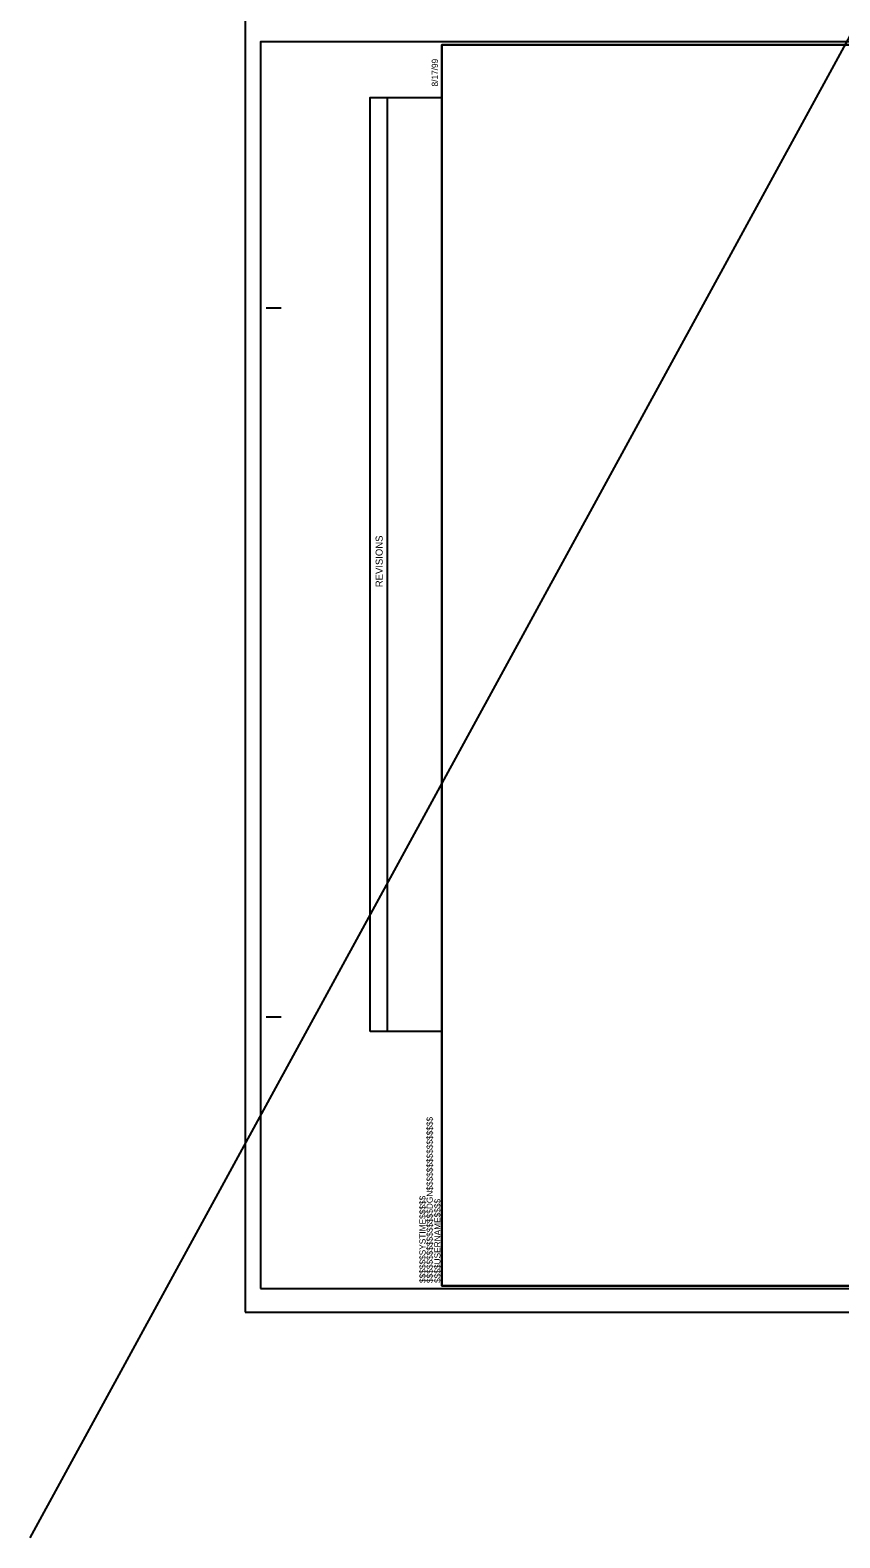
# Model space of a CAD drawing. Extents: x 2241081 to 2251104, y 658534 to 663427.
# Drawn here: x 2245215 to 2245901, y 659438 to 660714 of the extents above; entities that cross this region are included whole.
import ezdxf

# ---------------------------------------------------------------- set-up
doc = ezdxf.new("R2010")
doc.units = 0
for name, color, linetype in [('Old_Level_2', 7, 'Continuous'), ('Sheet Block Revision CELL', 7, 'Continuous'), ('Sheet Cutting Line CELL', 7, 'Continuous'), ('Sheet Plan CELL', 7, 'Continuous'), ('Sheet Plot Border Inside CELL', 7, 'Continuous'), ('Sheet Plot Border Outside CELL', 7, 'Continuous')]:
    doc.layers.add(name, color=color, linetype=linetype)

msp = doc.modelspace()

# ---------------------------------------------------------------- linework, layer by layer
at = {"layer": 'Old_Level_2'}
msp.add_line((2245215.4, 659438.4), (2247357.8, 663362.1), dxfattribs=at)
at = {"layer": 'Sheet Block Revision CELL'}
msp.add_line((2245517.8, 659866.8), (2245517.8, 660657.4), dxfattribs=at)
msp.add_lwpolyline([(2245503.3, 659866.8), (2245503.3, 660657.4), (2245563.8, 660657.4), (2245563.8, 659866.8)], close=True, dxfattribs=at)
at = {"layer": 'Sheet Cutting Line CELL'}
for p, q in [((2245397.3, 660724.3), (2245397.3, 659629.3)), ((2245397.3, 659629.3), (2247080.8, 659629.3))]:
    msp.add_line(p, q, dxfattribs=at)
at = {"layer": 'Sheet Plan CELL'}
for p, q in [((2245563.8, 660701.8), (2245563.8, 660701.8)), ((2245415.3, 660479.3), (2245427.8, 660479.3)), ((2245415.3, 659879.3), (2245427.8, 659879.3)), ((2245563.8, 659651.8), (2245563.8, 659651.8))]:
    msp.add_line(p, q, dxfattribs=at)
for points in [[(2247063.8, 660701.8), (2245563.8, 660701.8), (2245563.8, 659651.8), (2247063.8, 659651.8)], [(2245563.8, 659651.8), (2245563.8, 660701.8), (2246863.8, 660701.8), (2246863.8, 660551.7), (2247063.8, 660551.7), (2247063.8, 659651.8)]]:
    msp.add_lwpolyline(points, close=True, dxfattribs=at)
at = {"layer": 'Sheet Plot Border Inside CELL'}
msp.add_lwpolyline([(2245410.3, 659649.3), (2247076.3, 659649.3), (2247076.3, 660704.3), (2245410.3, 660704.3)], close=True, dxfattribs=at)
at = {"layer": 'Sheet Plot Border Outside CELL'}
msp.add_lwpolyline([(2245397.3, 659629.3), (2247080.8, 659629.3), (2247080.8, 660724.3), (2245397.3, 660724.3)], close=True, dxfattribs=at)

# ---------------------------------------------------------------- texts
at = {"layer": 'Sheet Block Revision CELL'}
msp.add_text('REVISIONS', height=6, rotation=89.9999, dxfattribs=at).set_placement((2245513.8, 660242.9))
at = {"layer": 'Sheet Plan CELL'}
for s, p in [('8/17/99', (2245560.6, 660666.6)), ('$$$$$$$$$$$$$$$$DGN$$$$$$$$$$$$$$$$', (2245556.2, 659654.1)), ('$$$$$$SYSTIME$$$$$', (2245550.1, 659654.1)), ('$$$$USERNAME$$$$', (2245562.7, 659654.2))]:
    msp.add_text(s, height=5.25, rotation=89.9999, dxfattribs=at).set_placement(p)

doc.saveas('drawing.dxf')
